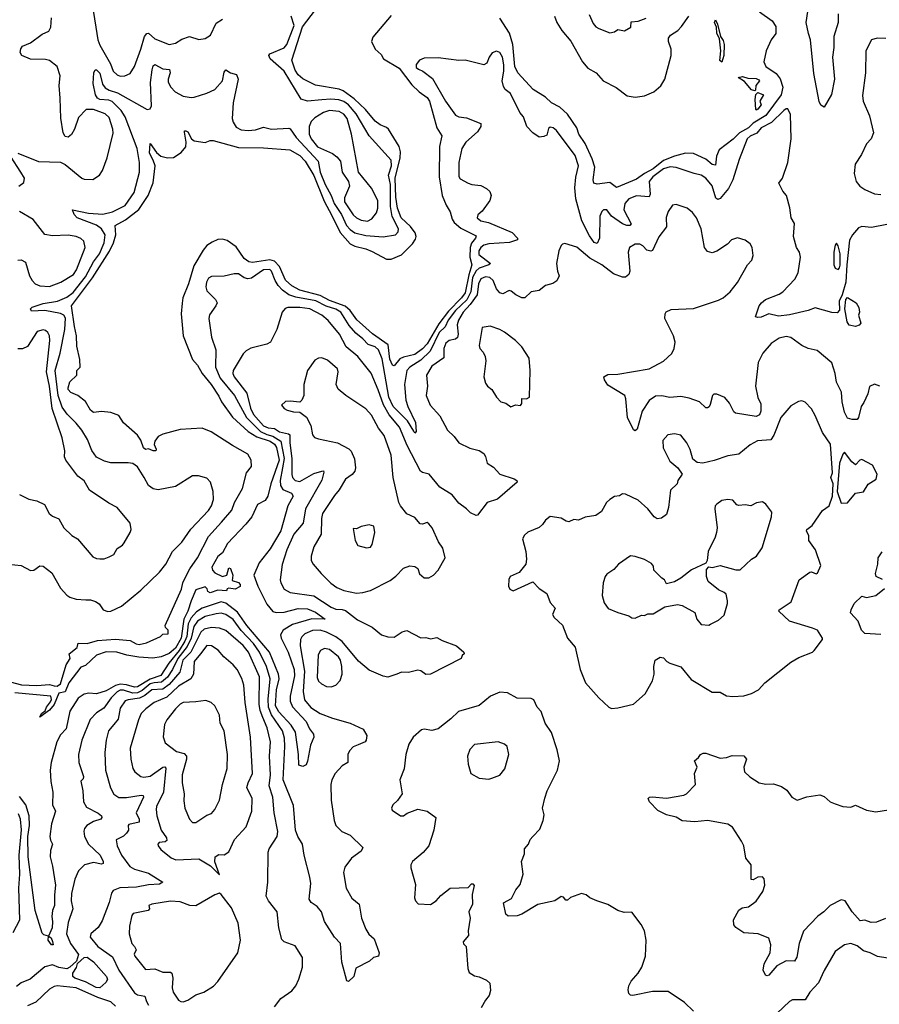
# Model space of a CAD drawing. Extents: x 2056909 to 2160450, y 827444 to 1016825.
# Tile 408 of 501: x 2093876 to 2099336, y 983118 to 989373. Entities that reach past the tile are written whole.
import ezdxf

# ---------------------------------------------------------------- set-up
doc = ezdxf.new("R2010")
doc.units = 0

msp = doc.modelspace()

# ---------------------------------------------------------------- linework, layer by layer
at = {"layer": '0CON10XD'}
for points in [[(2094095, 985141.8), (2094115, 985139), (2094135.2, 985154.8), (2094171.1, 985275), (2094196.9, 985315), (2094190, 985345), (2094241.2, 985385), (2094247.5, 985412.5), (2094305, 985410), (2094370.6, 985429.4), (2094485, 985438), (2094578.3, 985428.3), (2094615, 985407.3), (2094635, 985404.8), (2094682.5, 985415), (2094770, 985455), (2094785, 985470), (2094818.3, 985471.7), (2094820, 985495), (2094801.7, 985511.7), (2094800, 985525), (2094903.5, 985755), (2094913.4, 985795), (2094935.8, 985845), (2094956.7, 985885), (2095005.9, 985954.1), (2095075, 986089.6), (2095158.8, 986181.2), (2095223.1, 986256.9), (2095240.4, 986305), (2095290.9, 986395), (2095315.8, 986494.2), (2095349.2, 986535), (2095346, 986575), (2095325, 986613.3), (2095227.9, 986667.9), (2095093.3, 986755), (2095035, 986778), (2094895, 986768.8), (2094785, 986740), (2094756.7, 986725), (2094733.8, 986695), (2094731.2, 986675), (2094742.5, 986645), (2094740, 986635), (2094725, 986633.3), (2094695, 986646.2), (2094675, 986643.3), (2094663, 986653), (2094645, 986702.5), (2094625, 986733.3), (2094535, 986812.5), (2094505, 986857.5), (2094455, 986877.5), (2094395, 986883.3), (2094345, 986877.5), (2094325, 986892.5), (2094295, 986947.5), (2094245, 986985.8), (2094200, 987005), (2094185, 987023.8), (2094183.6, 987035), (2094195, 987072.5), (2094240, 987115), (2094240, 987145), (2094260, 987165), (2094257.5, 987215), (2094238.3, 987298.3), (2094237.3, 987365), (2094223.4, 987423.4), (2094205.3, 987555), (2094337.8, 987732.2), (2094447.4, 987902.6), (2094472.7, 987955), (2094487.1, 988005), (2094482.9, 988065), (2094547.9, 988102.1), (2094632.8, 988167.2), (2094693.2, 988255), (2094723.5, 988336.5), (2094736.2, 988445), (2094725, 988479.5), (2094701, 988525), (2094703.9, 988586.1), (2094745, 988528.5), (2094772.9, 988505), (2094815, 988494.6), (2094852.9, 988497.1), (2094901.5, 988528.5), (2094931.5, 988565), (2094933.8, 988593.8), (2094922, 988658), (2094924, 988666), (2094932.3, 988667.7), (2094945, 988661.2), (2094966.7, 988616.7), (2094985, 988602.5), (2095055, 988592.2), (2095085.7, 988604.3), (2095105, 988604.3), (2095265, 988560.3), (2095425, 988558.7), (2095591.2, 988545), (2095655, 988509.3), (2095689.2, 988475), (2095745, 988382.1), (2095809.9, 988219.9), (2095859.2, 988129.2), (2095911.1, 988021.1), (2095975, 987948.9), (2096004.3, 987934.3), (2096075, 987916.4), (2096115, 987899.6), (2096205, 987851.8), (2096235, 987851.1), (2096301.5, 987878.5), (2096371.7, 987948.3), (2096390.8, 987979.2), (2096394.4, 987995.6), (2096388.6, 988018.6), (2096358.3, 988058.3), (2096298.7, 988115), (2096275, 988175.8), (2096265, 988246.2), (2096260.1, 988365), (2096292.5, 988495), (2096294.3, 988534.3), (2096286.9, 988566.9), (2096217.7, 988677.7), (2096205, 988688.8), (2096165, 988704.3), (2096135, 988728.1), (2096071.6, 988801.6), (2096000.7, 988870.7), (2095931.2, 988921.2), (2095905, 988930.8), (2095755, 988957.3), (2095675, 988996.8), (2095645, 989021.8), (2095625, 989051.1), (2095605.4, 989115), (2095673.2, 989326.8), (2095755.6, 989435)], [(2094338.7, 989458.7), (2094371.8, 989245), (2094385, 989211.4), (2094453.1, 989093.1), (2094470, 989045), (2094495, 989021.4), (2094515, 989014.4), (2094545, 989016.7), (2094578.6, 989031.4), (2094604.5, 989075), (2094645, 989186), (2094668.1, 989265), (2094684.5, 989285), (2094695, 989287.9), (2094735, 989251.8), (2094825, 989215.4), (2094865, 989223.2), (2094905, 989249.6), (2094955, 989265.4), (2095015, 989246.9), (2095055, 989252.5), (2095088, 989275), (2095125, 989350.8), (2095163.9, 989376.1)], [(2098575, 989423.1), (2098656, 989366), (2098679.1, 989329.1), (2098680, 989285), (2098650, 989245), (2098617.3, 989175), (2098603.7, 989105), (2098616.1, 989075), (2098680.4, 989030.4), (2098707, 988997), (2098724.2, 988945), (2098713.5, 988895), (2098614.9, 988765), (2098535, 988715.6), (2098505.2, 988685), (2098449, 988655), (2098407.2, 988612.8), (2098320, 988545), (2098302.5, 988505), (2098295, 988449.2), (2098275, 988453.5), (2098235, 988485.8), (2098155, 988522.5), (2098105, 988524.8), (2098035, 988506.4), (2097965, 988478.4), (2097900, 988425), (2097844.3, 988395.7), (2097795, 988359.4), (2097667, 988307), (2097625, 988337.5), (2097545, 988328.9), (2097523.8, 988335), (2097519.4, 988355), (2097528.9, 988435), (2097511.8, 988488.2), (2097467.1, 988587.1), (2097428.4, 988645), (2097415.3, 988685), (2097355, 988773.3), (2097306.1, 988816.1), (2097255, 988845.3), (2097215, 988880.6), (2097138.2, 988928.2), (2097041.1, 989035), (2097021.5, 989075), (2097008, 989215), (2096987, 989287), (2096925, 989381.4)], [(2097494.3, 989405), (2097517.9, 989347.9), (2097535, 989328), (2097555, 989317.5), (2097625, 989290), (2097655, 989296), (2097675, 989311.2), (2097717.3, 989302.7), (2097757.5, 989325), (2097760, 989360), (2097805, 989362.5), (2097855, 989382.9)], [(2099075, 989410), (2099074.2, 989355), (2099046.7, 989265), (2099047.1, 989195), (2099040, 989135), (2099050.6, 988995), (2099032, 988898), (2098985, 988817.5), (2098965, 988830), (2098955, 988852.5), (2098921.1, 989031.1), (2098900, 989245), (2098885.5, 989285), (2098871.9, 989355), (2098881.6, 989425)], [(2096235, 989398.5), (2096118.9, 989261.1), (2096111.5, 989235), (2096134.9, 989184.9), (2096171.1, 989151.1), (2096187.1, 989125), (2096285.8, 989065.8), (2096368, 988958), (2096414.1, 988914.1), (2096465, 988877.5), (2096479.8, 988855), (2096526.5, 988686.5), (2096556.5, 988635), (2096543.1, 988566.9), (2096540.8, 988375), (2096560.6, 988255), (2096584.3, 988195), (2096611.3, 988151.3), (2096623.6, 988105), (2096636, 988085), (2096678.7, 988048.7), (2096775, 988000), (2096770.8, 987985), (2096745.9, 987954.1), (2096737.4, 987925), (2096734.6, 987865), (2096748.4, 987815), (2096728.1, 987751.9), (2096705, 987638.1), (2096682.6, 987605), (2096599, 987521), (2096538.4, 987441.6), (2096465, 987314.6), (2096435, 987282.8), (2096385, 987246.6), (2096315, 987229.8), (2096291.6, 987218.4), (2096255, 987174.3), (2096245, 987178.9), (2096227, 987217), (2096217.4, 987307.4), (2096117.9, 987377.9), (2096054.2, 987434.2), (2096017.1, 987467.1), (2095975.5, 987525.5), (2095943.4, 987553.4), (2095845, 987588.1), (2095785, 987621.6), (2095655.8, 987655), (2095605, 987681.6), (2095565, 987718.2), (2095526.5, 987805), (2095495, 987838.8), (2095465, 987847), (2095355, 987829.5), (2095331.4, 987835), (2095302, 987855), (2095250.3, 987930.3), (2095195, 987969.3), (2095165, 987979.4), (2095134.4, 987975.6), (2095099.6, 987960.4), (2095065, 987938.8), (2095040.5, 987909.5), (2094981.5, 987808.5), (2094948.2, 987695), (2094913.3, 987605), (2094907.9, 987572.1), (2094901.5, 987505), (2094914, 987365), (2094974.2, 987214.2), (2095005, 987178), (2095034.6, 987124.6), (2095092.9, 987055), (2095141.1, 986981.1), (2095157.1, 986945), (2095228.6, 986848.6), (2095326.5, 986756.5), (2095382.2, 986722.2), (2095466.1, 986695), (2095495.5, 986675.5), (2095508.3, 986655), (2095523.7, 986575), (2095470.5, 986425), (2095452.9, 986345), (2095435, 986319.4), (2095387.7, 986292.3), (2095350, 986215), (2095311.7, 986168.3), (2095195.8, 986045), (2095165, 985986.7), (2095135, 985963.3), (2095095.7, 985895), (2095100, 985875), (2095115, 985859.5), (2095165, 985836.7), (2095191.2, 985845), (2095205, 985890), (2095215, 985887.5), (2095229.2, 985845), (2095225, 985810), (2095265, 985797.5), (2095276.7, 985785), (2095277, 985773), (2095245, 985756.2), (2095205, 985762.5), (2095193.6, 985756.4), (2095190, 985745), (2095135, 985748.9), (2095085, 985732), (2095070.8, 985740.8), (2095067, 985757), (2095055, 985770), (2094995, 985750), (2094965, 985681.2), (2094944.7, 985615), (2094919.6, 985565), (2094902.7, 985445), (2094865, 985380.6), (2094825, 985347.6), (2094775, 985324.7), (2094722.6, 985317.4), (2094632.3, 985322.3), (2094556, 985336), (2094494.2, 985355.8), (2094425, 985357.5), (2094364.3, 985335), (2094295, 985270.8), (2094265, 985260), (2094189.1, 985160.9), (2094165, 985102.4), (2094124.5, 985095.5), (2094095, 985023.5), (2094065, 984987.1), (2094005, 984942.5), (2094014.5, 984965), (2094037, 984983), (2094045.5, 985005), (2094071.5, 985038.5), (2094079.1, 985055), (2094073.8, 985075), (2093845, 985096.2)], [(2093865, 988525.6), (2093995, 988472.9), (2094135, 988468), (2094165, 988452), (2094270, 988365), (2094285, 988360), (2094341.7, 988358.3), (2094383.9, 988386.1), (2094402, 988415), (2094432.5, 988495), (2094469.1, 988650.9), (2094468.1, 988678.1), (2094445, 988752), (2094420, 988775), (2094345, 988802.9), (2094297.4, 988802.6), (2094248.8, 988751.2), (2094225, 988677.5), (2094205, 988642.5), (2094185, 988627.5), (2094165, 988630), (2094152, 988655), (2094137.6, 988747.6), (2094132.9, 988875), (2094127.9, 988955), (2094133.3, 989015), (2094113.3, 989075), (2094065, 989112.7), (2094039.3, 989119.3), (2093945, 989122.7), (2093890, 989145), (2093879.2, 989165), (2093882.4, 989187.6), (2093894.5, 989205.5), (2093945, 989226.4), (2094019.6, 989280.4), (2094060.6, 989299.4), (2094072.9, 989325), (2094077.8, 989385)], [(2094666, 986465), (2094625, 986533.2), (2094595, 986553.4), (2094565, 986558.6), (2094455, 986557.6), (2094415, 986567.9), (2094365, 986593.8), (2094335, 986635.7), (2094306.6, 986705), (2094270, 986765), (2094235, 986810.3), (2094177.3, 986867.3), (2094145, 986912), (2094121, 986985), (2094102.3, 987145), (2094133.6, 987255), (2094163.1, 987405), (2094166.1, 987476.1), (2094156.3, 987496.3), (2094135, 987507.2), (2094035, 987526), (2093952.1, 987522.1), (2093945.4, 987535), (2093954.4, 987545.6), (2094025, 987569), (2094117.3, 987585), (2094175, 987610.2), (2094215, 987638.7), (2094295, 987740.2), (2094345.1, 987834.9), (2094382.1, 987885), (2094412.9, 987955), (2094419.2, 988005), (2094396.2, 988045), (2094365, 988067), (2094240.8, 988115), (2094221.1, 988135), (2094212.5, 988165), (2094314.2, 988144.2), (2094405, 988137.1), (2094465, 988152.5), (2094547.1, 988192.9), (2094602.5, 988275), (2094636.5, 988405), (2094636.8, 988465), (2094621.4, 988555), (2094545.1, 988755.1), (2094521.7, 988795), (2094463.1, 988853.1), (2094441.4, 988861.4), (2094385, 988866.2), (2094370.6, 988875), (2094356.7, 988895), (2094343.7, 988966.3), (2094347.3, 989035), (2094355, 989053.5), (2094365, 989054.6), (2094385, 989033.6), (2094402.9, 988962.9), (2094419.4, 988939.4), (2094444.6, 988924.6), (2094497.7, 988907.7), (2094685, 988802.5), (2094704.2, 988805.8), (2094714.4, 988825.6), (2094706.7, 988973.3), (2094717.3, 989055), (2094725, 989079.2), (2094735, 989088.6), (2094785, 989061.2), (2094826.9, 989056.9), (2094832.1, 989035), (2094819.6, 988995), (2094820, 988975), (2094836.7, 988945), (2094864.1, 988914.1), (2094915, 988886.7), (2094965, 988878), (2094985, 988881.4), (2095065, 988905.6), (2095115, 988928.9), (2095164.5, 988985), (2095175, 989040), (2095185, 989054.2), (2095215, 989035.6), (2095253.6, 989023.6), (2095263.8, 988995), (2095231.3, 988845), (2095226.5, 988745), (2095231.4, 988721.4), (2095250.9, 988690.9), (2095282, 988672), (2095328.1, 988668.1), (2095375, 988672), (2095425, 988690.4), (2095475, 988676.4), (2095585, 988684.5), (2095595, 988678.5), (2095631.4, 988625), (2095772.7, 988475), (2095785.4, 988405), (2095817.5, 988325), (2095855.4, 988255.4), (2095873.7, 988205), (2095920.4, 988135), (2095952.4, 988065), (2095975, 988039.8), (2096005, 988019.6), (2096075, 988000.8), (2096185, 987992.5), (2096264, 988006), (2096280, 988025), (2096282.7, 988045), (2096242.6, 988122.6), (2096231.7, 988185), (2096231.6, 988325), (2096218.5, 988385), (2096237.9, 988445), (2096235, 988480.5), (2096095.2, 988635), (2096013.4, 988775), (2095965, 988832.2), (2095935, 988853.3), (2095903.4, 988863.4), (2095852.2, 988867.8), (2095796, 988864), (2095705, 988854.2), (2095665, 988868.8), (2095555, 989046), (2095467.1, 989125), (2095458.8, 989145), (2095465.7, 989155), (2095555, 989193.2), (2095573.7, 989215), (2095619.2, 989335), (2095601.2, 989395)], [(2097273.9, 989395), (2097288.9, 989355), (2097319.6, 989305), (2097376.6, 989236.6), (2097451.1, 989105), (2097485.6, 989065.6), (2097538.1, 989035), (2097583.3, 988985), (2097665, 988941.1), (2097735, 988889.2), (2097785, 988881.1), (2097845, 988888.4), (2097904.4, 988915), (2097947.8, 988952.2), (2097974.6, 988995), (2098014.7, 989145), (2098014.6, 989185), (2097997.8, 989235), (2097997.8, 989255), (2098010.8, 989275), (2098055.5, 989305), (2098080.4, 989329.6), (2098126, 989395)], [(2098335, 989103.3), (2098324, 989114), (2098329.5, 989175), (2098320.6, 989250.6), (2098305, 989286.2), (2098301.4, 989325), (2098290, 989355), (2098295, 989372.5), (2098309.4, 989345), (2098328.1, 989265), (2098345, 989240), (2098350.9, 989215), (2098349.5, 989145), (2098335, 989103.3)], [(2099377.4, 989252.6), (2099323.7, 989256.3), (2099286.7, 989245), (2099251.2, 989175), (2099248.9, 989035), (2099228.9, 988891.1), (2099233.5, 988855), (2099273, 988763), (2099299.2, 988655), (2099284.4, 988615), (2099254.4, 988585), (2099223.4, 988516.6), (2099182.5, 988455), (2099175.6, 988395), (2099188.6, 988345), (2099212, 988315), (2099244.5, 988294.5), (2099305, 988266.2), (2099345, 988261.2)], [(2099385, 988071.8), (2099287, 988053), (2099225, 988059.4), (2099205, 988050), (2099165, 988005.8), (2099147.6, 987972.4), (2099130.9, 987815), (2099123.3, 987705), (2099101.4, 987625), (2099081.1, 987585), (2099083.2, 987526.8), (2099068.9, 987511.1), (2099035, 987511.8), (2098928.3, 987541.7), (2098884.5, 987525.5), (2098765, 987496.9), (2098695, 987490), (2098635, 987503.5), (2098585, 987483.8), (2098565, 987480), (2098550, 987485), (2098574.2, 987555), (2098588, 987575), (2098614.2, 987595), (2098700.4, 987629.6), (2098724.2, 987645), (2098800, 987725), (2098820.9, 987765), (2098836.1, 987865), (2098828.8, 987895), (2098810.8, 987925), (2098790.9, 987995), (2098797.9, 988077.9), (2098776.9, 988115), (2098767.9, 988177.9), (2098747.3, 988255), (2098723.6, 988283.6), (2098697.9, 988335), (2098720.9, 988365), (2098754.7, 988465), (2098775.4, 988615), (2098771.4, 988771.4), (2098755, 988806.7), (2098745, 988806.7), (2098728.8, 988795), (2098650.8, 988719.2), (2098585, 988685.8), (2098557.9, 988652.1), (2098515, 988632.9), (2098496.7, 988615), (2098445.4, 988484.6), (2098406.2, 988355), (2098378.9, 988301.1), (2098325, 988236.5), (2098311.3, 988231.3), (2098298.8, 988238.8), (2098275, 988316.7), (2098235.4, 988365), (2098204.7, 988384.7), (2098160, 988395), (2098045, 988434.7), (2098007.2, 988437.2), (2097965, 988425.5), (2097897, 988375), (2097875.2, 988345), (2097880.2, 988265), (2097875, 988247.8), (2097795, 988253.4), (2097745, 988233.9), (2097720.8, 988205), (2097714.3, 988165), (2097759.5, 988075), (2097751.2, 988065), (2097732, 988065), (2097705, 988076.4), (2097634.4, 988124.4), (2097605, 988165.7), (2097583.8, 988165), (2097572.9, 988155), (2097561.5, 988125), (2097560, 987985), (2097545, 987950), (2097525, 987957.1), (2097495, 987998.9), (2097445.7, 988095), (2097408.5, 988235), (2097403, 988305), (2097408.5, 988371.5), (2097425.3, 988445), (2097405, 988509.2), (2097285, 988668.6), (2097265, 988685.7), (2097245, 988690.8), (2097235, 988682.5), (2097225, 988640), (2097205, 988630), (2097175, 988627.5), (2097135, 988653.8), (2097097.1, 988695), (2097076, 988755), (2097053.6, 988783.6), (2096994.4, 988904.4), (2096960.3, 988930.3), (2096948.9, 988948.9), (2096940.6, 988985), (2096952.1, 989045), (2096951.5, 989085), (2096942.2, 989135), (2096925, 989164), (2096905, 989172), (2096877.7, 989162.3), (2096858, 989135), (2096843.8, 989096.2), (2096825, 989086.7), (2096705.6, 989115.6), (2096665, 989114.4), (2096535, 989129.4), (2096445, 989128.6), (2096416.2, 989115), (2096395, 989088.8), (2096395, 989070), (2096408.3, 989058.3), (2096436.4, 989046.4), (2096498.6, 988998.6), (2096581.4, 988855), (2096645, 988767.1), (2096665, 988755.6), (2096715, 988749.4), (2096805, 988712.5), (2096806, 988695), (2096785, 988660.8), (2096710.9, 988595), (2096685.5, 988555), (2096666.5, 988465), (2096665, 988376.7), (2096675, 988361.9), (2096725, 988333.5), (2096747.5, 988325), (2096805, 988318.6), (2096840.9, 988300.9), (2096862.3, 988282.3), (2096870, 988255), (2096862, 988225), (2096814.1, 988155.9), (2096787, 988133), (2096782, 988115), (2096805, 988095.6), (2096853.6, 988083.6), (2097005, 988020.5), (2097037.5, 987985), (2097038, 987975), (2096987.7, 987957.7), (2096855, 987949.1), (2096825, 987939.8), (2096804.3, 987925), (2096792, 987905), (2096792, 987882), (2096865.9, 987824.1), (2096855.7, 987815), (2096795, 987793.8), (2096775, 987777.1), (2096753.2, 987735), (2096741.8, 987645), (2096715.8, 987594.2), (2096645, 987524.6), (2096598.5, 987465), (2096577.8, 987422.2), (2096540.9, 987385), (2096483.4, 987266.6), (2096425, 987209.5), (2096353.9, 987165), (2096334.3, 987145), (2096320.4, 987055), (2096329, 986955), (2096341, 986915), (2096390.3, 986815), (2096394.2, 986755.8), (2096385, 986746.2), (2096378.9, 986758.9), (2096340.2, 986825), (2096248.2, 986915), (2096220, 986975), (2096177.9, 987217.9), (2096154.8, 987275), (2096135, 987294), (2096088.6, 987308.6), (2096055, 987345.3), (2096010.8, 987380.8), (2095969.9, 987429.9), (2095916.4, 987515), (2095885, 987533.1), (2095822.5, 987552.5), (2095757.5, 987587.5), (2095629.7, 987609.7), (2095585.8, 987625.8), (2095546.3, 987655), (2095518.2, 987685), (2095499.5, 987715), (2095475.8, 987775.8), (2095465, 987785.3), (2095425, 987783.8), (2095349.1, 987730.9), (2095325, 987726.2), (2095302.7, 987732.7), (2095265, 987757.5), (2095238.3, 987758.3), (2095175, 987744), (2095095, 987741.2), (2095075, 987730), (2095062.9, 987705), (2095058.6, 987675), (2095065, 987650), (2095120, 987595), (2095130, 987575), (2095122.5, 987555), (2095082, 987498), (2095078.1, 987475), (2095095.5, 987355), (2095121.8, 987275), (2095120.7, 987165), (2095150.5, 987095), (2095240, 986985), (2095315.8, 986845), (2095405, 986756.9), (2095445, 986736.7), (2095485, 986727.1), (2095533.8, 986695), (2095556.2, 986585), (2095544.8, 986525.2)], [(2098545, 988920), (2098525, 988928), (2098480.3, 988980.3), (2098440, 989005), (2098467.7, 989012.3), (2098500.4, 989000.4), (2098555, 988998.5), (2098571.1, 988991.1), (2098576, 988985), (2098551.5, 988955), (2098550, 988925), (2098545, 988920)], [(2098555, 988797.5), (2098552.5, 988802.5), (2098548.1, 988865), (2098552.5, 988897.5), (2098565, 988911.2), (2098601.2, 988895), (2098578, 988855), (2098585, 988832.5), (2098565, 988804.2), (2098555, 988797.5)], [(2096085, 988092.7), (2096112.7, 988107.3), (2096142.2, 988145), (2096150, 988175), (2096150, 988225), (2096111.7, 988301.7), (2096028.8, 988405), (2095984.6, 988645.4), (2095956.4, 988745), (2095935, 988773.4), (2095905, 988789.5), (2095844.4, 988795.6), (2095805, 988784), (2095749.8, 988750.2), (2095726.9, 988725), (2095715.3, 988695), (2095713.8, 988645), (2095726.5, 988615), (2095767.7, 988565), (2095862.3, 988522.3), (2095891.2, 988501.2), (2095914, 988475), (2095923.8, 988405), (2095964, 988344), (2095970, 988315), (2095939.6, 988240.4), (2095939.5, 988215), (2095995, 988133.9), (2096015, 988114.7), (2096045, 988098.2), (2096085, 988092.7)], [(2093870, 988315), (2093901.5, 988338.5), (2093906.4, 988365), (2093883.6, 988403.6), (2093816.9, 988505)], [(2093865, 987846), (2093885, 987848), (2093912.5, 987832.5), (2093938.1, 987745), (2093954.4, 987715), (2093974.2, 987695), (2094005, 987682.2), (2094065, 987676.9), (2094138, 987705), (2094217.3, 987755), (2094237.1, 987782.9), (2094292.9, 987925), (2094284.2, 987965), (2094265, 987982.9), (2094235.4, 987995.4), (2094185, 988004.2), (2094085, 987998.9), (2094035, 988008.9), (2093962.4, 988102.4), (2093875, 988154)], [(2099340, 987045), (2099305, 987057.5), (2099275, 987042), (2099262.9, 986995), (2099238.5, 986941.5), (2099221.4, 986915), (2099204.4, 986845.6), (2099195, 986833.8), (2099163, 986833), (2099135, 986840.8), (2099115, 986878.8), (2099099.6, 986945), (2099096.4, 987006.4), (2099065, 987071.2), (2099056.5, 987125), (2099035, 987192.5), (2098941.3, 987271.3), (2098884.6, 987284.6), (2098845, 987302.9), (2098775, 987353.3), (2098745, 987359.5), (2098699.8, 987350.2), (2098648.6, 987315), (2098596.9, 987255), (2098567.5, 987195), (2098550, 987045), (2098565, 986972.5), (2098582.7, 986932.7), (2098584, 986885), (2098575, 986861.9), (2098555, 986852.9), (2098423.8, 986873.8), (2098412.6, 986882.6), (2098383.9, 986936.1), (2098355, 986972.9), (2098305, 986994), (2098285, 986993.8), (2098276.2, 986985), (2098261.4, 986928.6), (2098255, 986912.5), (2098245, 986906.2), (2098235, 986908), (2098195, 986945.7), (2098127.6, 986967.6), (2098075, 986978.9), (2098005, 986972.2), (2097955, 986983.8), (2097915, 986981.5), (2097875, 986953.9), (2097829.1, 986885), (2097799.1, 986770.9), (2097785, 986761.2), (2097775, 986766.7), (2097736.9, 986845), (2097725.8, 986965), (2097719.2, 986985), (2097611.3, 987051.3), (2097590, 987085), (2097587.5, 987105), (2097611.4, 987118.6), (2097675, 987121.4), (2097875, 987153.8), (2097965, 987204.3), (2098017.8, 987252.2), (2098032.9, 987285), (2098039.2, 987325), (2098030, 987365), (2097974.3, 987475), (2097975.7, 987504.3), (2097982.5, 987517.5), (2098015, 987531.9), (2098155, 987537.8), (2098315, 987591.1), (2098345, 987606.9), (2098388.6, 987645), (2098435, 987704), (2098498.6, 987815), (2098525.7, 987845), (2098535.6, 987875), (2098529.4, 987925), (2098515, 987949.2), (2098485, 987971.9), (2098435, 987987.1), (2098396.7, 987975), (2098372.8, 987947.2), (2098305, 987902.5), (2098275, 987892), (2098245, 987899.2), (2098225.6, 987925), (2098205.5, 988045), (2098175.6, 988115), (2098148.9, 988148.9), (2098115, 988176), (2098045, 988198), (2098023.3, 988195), (2097995, 988153.3), (2097983, 988117), (2097985, 988056.7), (2097935, 987994.2), (2097895, 987907.1), (2097885, 987902.5), (2097859.1, 987909.1), (2097835, 987937.1), (2097815, 987947.8), (2097785, 987946.9), (2097750, 987925), (2097741.4, 987895), (2097750.8, 987775), (2097744.5, 987755), (2097725, 987737.5), (2097705, 987736.4), (2097648.9, 987758.9), (2097574.5, 987815), (2097497.6, 987857.6), (2097415, 987926.7), (2097339.3, 987950.7), (2097325, 987947.5), (2097315, 987937.5), (2097300, 987905), (2097286.7, 987825), (2097292, 987775), (2097302, 987745), (2097287, 987713), (2097262.1, 987697.9), (2097215.6, 987684.4), (2097175, 987651.4), (2097125, 987643.8), (2097085, 987606), (2097065, 987606.2), (2097026.7, 987625), (2096998.3, 987648.3), (2096985, 987652), (2096945, 987630.6), (2096925, 987638.5), (2096904, 987664), (2096883.4, 987715), (2096863.1, 987735), (2096835, 987739.5), (2096805, 987726.4), (2096790.6, 987695), (2096780.9, 987625), (2096736.8, 987563.2), (2096692.3, 987515), (2096664, 987465), (2096655.7, 987435), (2096661.1, 987375), (2096657.1, 987352.9), (2096645, 987343.2), (2096605, 987335.8), (2096581.9, 987318.1), (2096569.5, 987285), (2096569.4, 987225), (2096495, 987170.9), (2096460.9, 987115), (2096465.5, 987045), (2096457.5, 986985), (2096484, 986925), (2096545.5, 986855.5), (2096594.3, 986765), (2096635.6, 986725.6), (2096665, 986683.8), (2096735, 986651.2), (2096795, 986636.7), (2096825, 986616.7), (2096835, 986597.5), (2096846, 986555), (2096885, 986530), (2096925, 986486.7), (2097016.8, 986456.8), (2097033.3, 986445), (2097036.2, 986435), (2096912.1, 986327.9), (2096844.5, 986305.5), (2096785, 986226.2), (2096775, 986223.8), (2096740.3, 986240.3), (2096715, 986266), (2096665, 986301.4), (2096624.1, 986354.1), (2096545, 986403.3), (2096476.9, 986485), (2096435, 986495.5), (2096422.5, 986505), (2096337.2, 986667.2), (2096288.5, 986785), (2096223.6, 986863.6), (2096187, 986927), (2096152.1, 987022.1), (2096108, 987128), (2096025, 987233.6), (2095948.9, 987295), (2095908.2, 987375), (2095835, 987462.7), (2095794.3, 987495), (2095720, 987535), (2095655, 987544.6), (2095580, 987545), (2095562.7, 987537.3), (2095543.8, 987515), (2095508.8, 987405), (2095468.8, 987325), (2095445, 987310.8), (2095345, 987287.1), (2095315, 987268.6), (2095295, 987250.8), (2095231.1, 987145), (2095229.6, 987125), (2095237.7, 987105), (2095319.3, 986999.3), (2095341.8, 986905), (2095360.3, 986865)], [(2099075, 987786.7), (2099083.9, 987796.1), (2099087, 987813), (2099088.5, 987885), (2099075, 987936.7), (2099065, 987952.5), (2099055, 987940), (2099048, 987895), (2099048, 987815), (2099055, 987793.8), (2099075, 987786.7)], [(2099185, 987423.8), (2099145, 987432.9), (2099132.6, 987452.6), (2099118.2, 987535), (2099124.3, 987595.7), (2099135, 987607.5), (2099190, 987575), (2099206.7, 987545), (2099210, 987515), (2099203.8, 987495), (2099218.8, 987445), (2099208.3, 987431.7), (2099185, 987423.8)], [(2093875, 986356), (2093935, 986326), (2093985, 986316.2), (2094033.9, 986293.9), (2094064, 986235), (2094085, 986218), (2094125, 986202.5), (2094156.2, 986145), (2094206.6, 986096.6), (2094244.3, 986074.3), (2094340.9, 985960.9), (2094365, 985949.2), (2094385, 985947.1), (2094411.7, 985948.3), (2094445, 985960.8), (2094474.2, 985975.8), (2094495, 986013.8), (2094528.8, 986035), (2094540.5, 986049.5), (2094578.8, 986115), (2094583.8, 986135), (2094578.8, 986175), (2094495, 986274.2), (2094442.2, 986302.2), (2094320, 986385), (2094285, 986443.8), (2094245, 986472), (2094169.4, 986575), (2094161.1, 986595), (2094163.6, 986633.6), (2094145.8, 986715.8), (2094082, 986902), (2094065, 987044), (2094045.5, 987135), (2094067.5, 987335), (2094064.6, 987364.6), (2094055.4, 987385.4), (2094039.3, 987399.3), (2094025, 987402.9), (2093987.6, 987392.4), (2093925, 987296.9), (2093895, 987281.4), (2093865, 987282)], [(2096995, 986913.3), (2097025, 986926), (2097057.7, 986922.3), (2097066, 986934), (2097065, 986966.7), (2097095, 986964), (2097113.8, 986975), (2097118.2, 987145), (2097112.9, 987222.9), (2097065, 987293.8), (2097025.4, 987335.4), (2096955, 987388), (2096925, 987405.6), (2096865, 987425.7), (2096813, 987417), (2096793.9, 987303.9), (2096798.9, 987285), (2096820.6, 987260.6), (2096833, 987233), (2096837.5, 987205), (2096824, 987105), (2096834.2, 987064.2), (2096846.7, 987045), (2096874.3, 987024.3), (2096904, 986975), (2096933.3, 986945), (2096965, 986936.7), (2096995, 986913.3)], [(2096015, 985729.1), (2096055, 985734.5), (2096105, 985747.8), (2096229.4, 985810.6), (2096265, 985837.1), (2096315, 985888), (2096355, 985903.8), (2096385, 985900), (2096405, 985886.7), (2096415, 985852.5), (2096445, 985826.7), (2096475, 985826.2), (2096505, 985844), (2096535, 985876), (2096577.8, 985955), (2096562.9, 986015), (2096535.8, 986055), (2096496, 986145), (2096475, 986170), (2096465, 986178), (2096435, 986168), (2096420.6, 986170.6), (2096385, 986210), (2096335, 986234), (2096295.6, 986285), (2096285.4, 986305.4), (2096247.9, 986465), (2096235, 986606.2), (2096190.8, 986730.8), (2096155, 986777.1), (2096109.9, 986859.9), (2096075, 986901.4), (2095946.7, 986985), (2095900, 987025), (2095885.8, 987055), (2095898.9, 987135), (2095895.6, 987155), (2095830.7, 987210.7), (2095795, 987224.2), (2095775, 987222), (2095750.9, 987209.1), (2095704, 987145), (2095681.2, 987055), (2095680, 986985), (2095667.5, 986955), (2095655, 986942.5), (2095595, 986950), (2095563.6, 986946.4), (2095540, 986925), (2095555, 986902.5), (2095575, 986892.5), (2095615, 986881.2), (2095655, 986880), (2095698.3, 986848.3), (2095726, 986795), (2095736.2, 986735), (2095749.5, 986719.5), (2095775, 986709.2), (2095895, 986684.3), (2095967.1, 986647.1), (2095981.7, 986631.7), (2096002.1, 986582.1), (2096008.1, 986525), (2096004.5, 986505.5), (2095987.1, 986482.9), (2095945.3, 986454.7), (2095905, 986385.7), (2095875, 986351.1), (2095800, 986235), (2095792.8, 986205), (2095790, 986105), (2095745.4, 986024.6), (2095727.1, 985965), (2095727, 985937), (2095739.2, 985915), (2095791.9, 985855), (2095852.9, 985792.9), (2095890.8, 985765), (2095935, 985746.2), (2096015, 985729.1)], [(2097635, 984998), (2097675, 985002.5), (2097775.6, 985024.4), (2097849.3, 985090.7), (2097895, 985172.5), (2097905.7, 985215), (2097904.2, 985265), (2097912.5, 985305), (2097945, 985324), (2097965, 985318.8), (2097985.7, 985295.7), (2098005, 985285.8), (2098075, 985262.5), (2098142.1, 985182.1), (2098275, 985102), (2098325, 985102), (2098365, 985078), (2098405, 985072.5), (2098475, 985078.6), (2098525, 985092.9), (2098568, 985115), (2098609.7, 985160.3), (2098775, 985291.9), (2098825, 985321.4), (2098912.5, 985355), (2098923.3, 985365), (2098976, 985435), (2098976.2, 985445), (2098943.3, 985495), (2098912.7, 985507.3), (2098765, 985551.5), (2098697.5, 985615), (2098700, 985625), (2098776.9, 985675), (2098827.5, 985815), (2098895, 985864.2), (2098905.8, 985865.8), (2098935, 985852), (2098944.1, 985855.9), (2098963.8, 985905), (2098932, 986005), (2098888, 986065), (2098888, 986095), (2098874, 986125), (2098876.7, 986135), (2098910.3, 986159.7), (2098976.2, 986255), (2099018, 986285), (2099039.4, 986345), (2099042.3, 986425), (2099029.1, 986465), (2099039.7, 986495), (2099026, 986676), (2098975, 986751.2), (2098928, 986858), (2098905, 986901.2), (2098865, 986943.8), (2098845, 986952), (2098823.1, 986946.9), (2098775, 986920), (2098710, 986845), (2098666.7, 986733.3), (2098646.2, 986703.8), (2098562, 986698), (2098515, 986672.9), (2098445, 986612.2), (2098375, 986602.5), (2098287.7, 986572.3), (2098215, 986555.6), (2098180.3, 986560.3), (2098151.9, 986581.9), (2098135, 986642.5), (2098114.2, 986685), (2098075, 986732.5), (2098035, 986742.9), (2097993.8, 986735), (2097960.7, 986699.3), (2097963.6, 986653.6), (2098005, 986568.8), (2098055.7, 986525.7), (2098084.3, 986485), (2098056.9, 986445), (2098051.9, 986425), (2098010, 986385), (2097996.5, 986275), (2097985, 986230), (2097952.9, 986207.1), (2097925, 986201.4), (2097905.7, 986215), (2097865.6, 986265), (2097805, 986321.4), (2097725, 986358.8), (2097705, 986360), (2097685, 986348.8), (2097655, 986343.8), (2097625, 986325.8), (2097604.3, 986305), (2097571.7, 986248.3), (2097535, 986223.8), (2097468.3, 986211.7), (2097425, 986193.3), (2097395, 986197.5), (2097365, 986183.3), (2097346.4, 986186.4), (2097316.1, 986206.1), (2097245, 986216.2), (2097215.7, 986194.3), (2097196.2, 986165), (2097175, 986147.5), (2097103.2, 986116.8), (2097082.1, 986097.9), (2097070, 986075), (2097090.8, 985995), (2097095.8, 985945), (2097090.8, 985915), (2097048.8, 985861.2), (2096992.5, 985835), (2096983.6, 985816.4), (2096980, 985775), (2096988.8, 985755), (2097010, 985745), (2097135, 985802.5), (2097175, 985760), (2097225, 985727.5), (2097245, 985670), (2097278, 985635), (2097261.2, 985595), (2097270, 985575), (2097325, 985527.5), (2097356.2, 985445), (2097405, 985387.5), (2097436.9, 985245), (2097470.2, 985160.2), (2097554, 985065), (2097618.8, 985005), (2097635, 984998)], [(2095360.3, 986865), (2095425, 986793.1), (2095455, 986780.3), (2095495.1, 986775.1), (2095526.2, 986755), (2095583, 986743), (2095592.9, 986735), (2095592.5, 986685), (2095605.2, 986584.8), (2095604, 986484), (2095608.8, 986465), (2095625, 986446.1), (2095655, 986439.2), (2095745, 986489.3), (2095795.8, 986505.8), (2095805, 986506), (2095808.5, 986498.5), (2095795, 986446.9), (2095690.8, 986265), (2095676.7, 986175), (2095618.1, 986105), (2095573.5, 986005), (2095542.8, 985912.8), (2095531.5, 985815), (2095534.6, 985795), (2095555, 985754.3), (2095595, 985734.5), (2095745, 985713.3), (2095855, 985641.8), (2095885, 985628.8), (2095925, 985626.4), (2095945, 985619.1), (2096021.3, 985561.3), (2096115, 985514.4), (2096175, 985466), (2096215, 985452.5), (2096255, 985449.4), (2096305, 985484), (2096335, 985492), (2096425, 985447.1), (2096455, 985449.2), (2096485, 985439.4), (2096525, 985449.2), (2096558.9, 985428.9), (2096651.2, 985395), (2096697.5, 985355), (2096700, 985345), (2096687, 985333), (2096680, 985315), (2096485.6, 985214.4), (2096455, 985214.2), (2096425, 985235.7), (2096405, 985240), (2096345, 985225.5), (2096301.7, 985228.3), (2096271.2, 985215), (2096215, 985195.8), (2096185, 985202.5), (2096095, 985240.8), (2096028.1, 985298.1), (2095925, 985423.5), (2095885, 985453.2), (2095825, 985481.7), (2095785, 985495.2), (2095735, 985493), (2095687.7, 985472.3), (2095667.2, 985452.8), (2095660.3, 985435), (2095658.2, 985395), (2095686.2, 985235), (2095675.7, 985105), (2095685, 985052.2), (2095725, 985003.8), (2095785.3, 984965.3), (2095863.3, 984935), (2095974.7, 984904.7), (2096058.8, 984865), (2096081.4, 984825), (2096077.5, 984795), (2096070, 984785), (2096026.2, 984766.2), (2095995, 984753.3), (2095971.7, 984728.3), (2095961.2, 984705), (2095960, 984655), (2095925, 984633.8), (2095880, 984585), (2095857.8, 984545), (2095852.1, 984515), (2095854.7, 984415), (2095872.8, 984285), (2095883.6, 984255), (2095922.9, 984215), (2095975, 984191.8), (2096056, 984115), (2096045, 984090.8), (2095982.8, 984047.2), (2095941.5, 983988.5), (2095933.1, 983955), (2095948.9, 983855), (2095985, 983792.9), (2096031.9, 983755), (2096048.2, 983665), (2096075, 983596.2), (2096094.6, 983564.6), (2096127.5, 983535), (2096160, 983445), (2096155.8, 983424.2), (2096123.9, 983416.1), (2096098.3, 983391.7), (2096012.3, 983347.7), (2095999.2, 983295), (2095965, 983263.8), (2095955, 983267.5), (2095923.3, 983385), (2095914.2, 983505), (2095876, 983545), (2095811.5, 983645), (2095793.5, 983705), (2095765, 983739.2), (2095727.5, 983765), (2095715.7, 983785), (2095724.5, 983885), (2095719.1, 983925), (2095682.5, 984065), (2095672.1, 984135), (2095642.3, 984185), (2095627.8, 984225), (2095615, 984380), (2095549.2, 984545), (2095560.4, 984755), (2095558.9, 984808.9), (2095546, 984855), (2095475, 984957.7), (2095456.2, 985005), (2095453.9, 985056.1), (2095466.6, 985185), (2095444.5, 985265), (2095399.1, 985355), (2095360.5, 985410.5), (2095283.6, 985493.6), (2095231.6, 985561.6), (2095185, 985594.8), (2095155, 985602.7), (2095125, 985599.4), (2095055, 985580.7), (2095005, 985552.5), (2094981.3, 985518.7), (2094965.3, 985445), (2094939.3, 985390.7), (2094880.2, 985315), (2094847.2, 985245), (2094814.3, 985195.7), (2094776.4, 985163.6), (2094729.6, 985159.6), (2094705, 985153), (2094655, 985111.6), (2094625, 985096.2), (2094595, 985094.2), (2094535, 985113.7), (2094515, 985112.7), (2094495, 985102.5), (2094457.7, 985065), (2094411.3, 984998.7), (2094365, 984970), (2094323.2, 984926.8), (2094270.8, 984795), (2094248.7, 984705), (2094252.7, 984655), (2094280.5, 984565), (2094278.6, 984551.4), (2094264, 984535), (2094277.5, 984475), (2094281.5, 984405), (2094299.7, 984369.7), (2094375, 984332.1), (2094395.5, 984315), (2094398.1, 984305), (2094392, 984295), (2094345, 984279.2), (2094303.1, 984255), (2094287.8, 984235), (2094282.8, 984217.2), (2094287.8, 984185), (2094313.8, 984135), (2094386.5, 984065), (2094406.4, 984025), (2094406.7, 984013.3), (2094395, 984008.1), (2094345, 984019.1), (2094288, 984005), (2094250.6, 983965), (2094226.4, 983913.6), (2094205, 983822.5), (2094202.5, 983775), (2094213.6, 983725), (2094183.1, 983636.9), (2094173.4, 983565), (2094199.7, 983505), (2094248.9, 983435), (2094237.9, 983392.1), (2094195, 983353.5), (2094175, 983344.3), (2094125, 983352.1), (2094085, 983368.1), (2094035, 983355.3), (2093942.3, 983277.7), (2093885, 983254.6), (2093855, 983231.5)], [(2099095, 986301.2), (2099135, 986304), (2099185, 986364), (2099235, 986372.5), (2099265, 986421.4), (2099316.7, 986455), (2099322.5, 986485), (2099292.3, 986542.3), (2099225, 986578.8), (2099212.5, 986575), (2099185, 986546), (2099161.4, 986565), (2099115, 986626), (2099105, 986613.3), (2099084.2, 986555), (2099069.6, 986375), (2099095, 986301.2)], [(2095544.8, 986525.2), (2095531, 986445), (2095532.7, 986412.7), (2095548.4, 986388.4), (2095601.8, 986365), (2095612.5, 986345), (2095580, 986285), (2095534.3, 986125), (2095467.9, 986012.1), (2095396.7, 985923.3), (2095363.3, 985845), (2095389.6, 985775), (2095445, 985659.6), (2095485, 985612.9), (2095505, 985606.9), (2095555, 985609.4), (2095645, 985632.3), (2095705, 985630.8), (2095755, 985609.1), (2095816.2, 985565), (2095732.3, 985567.7), (2095608.8, 985531.2), (2095549.2, 985495), (2095531.8, 985465), (2095536.3, 985445), (2095582.1, 985355), (2095620, 985245), (2095622.2, 985205), (2095594.1, 985075), (2095593.5, 985043.5), (2095608.5, 985008.5), (2095695.2, 984915), (2095717.7, 984867.7), (2095743.3, 984835), (2095743.5, 984815), (2095722.5, 984765), (2095705, 984663.3), (2095695, 984638.8), (2095675, 984628.8), (2095648.3, 984638.3), (2095646.7, 984705), (2095627.8, 984847.8), (2095601.5, 984891.5), (2095521.8, 984975), (2095501.9, 985015), (2095506.7, 985115), (2095524.2, 985185.8), (2095519.4, 985215), (2095461.9, 985355), (2095318.1, 985525), (2095259.7, 985609.7), (2095185, 985666.8), (2095155, 985674.5), (2095035, 985634.6), (2094999.7, 985610.3), (2094965, 985573.2), (2094946.7, 985535), (2094938.4, 985455), (2094925.8, 985424.2), (2094889.7, 985365), (2094822.9, 985285), (2094772.8, 985207.2), (2094705, 985184.2), (2094625, 985134.7), (2094605, 985131.8), (2094555, 985147.5), (2094515, 985151.9), (2094485, 985143.4), (2094425, 985109.9), (2094365, 985089.5), (2094315, 985093.6), (2094285, 985088.9), (2094247.1, 985062.9), (2094195, 984980), (2094172.1, 984867.9), (2094135, 984830.8), (2094113.1, 984785), (2094075.3, 984655), (2094069.2, 984605), (2094073.6, 984533.6), (2094087.3, 984465), (2094084.7, 984385), (2094103.5, 984345), (2094077.3, 984265), (2094068, 984185), (2094071.5, 984161.5), (2094084.5, 984135), (2094072.1, 984095), (2094068.7, 984055), (2094084.7, 983995), (2094104.1, 983875), (2094096.5, 983813.5), (2094096.7, 983745), (2094085.5, 983714.5), (2094081.1, 983675), (2094083.5, 983645), (2094081.5, 983605), (2094060, 983550), (2094075, 983540), (2094085, 983517.5), (2094088.8, 983495), (2094077.5, 983495), (2094058, 983525), (2094060, 983550), (2094029.7, 983559.7), (2094019.7, 983569.7), (2093975, 983713.3), (2093929.5, 984055), (2093928.4, 984185), (2093938.8, 984255), (2093935.4, 984315.4), (2093915.6, 984385.6), (2093875, 984438.4)], [(2093806.1, 985913.9), (2093885, 985905.6), (2093945, 985873.8), (2093965, 985875.8), (2094005, 985904), (2094025, 985901.9), (2094079.6, 985859.6), (2094135, 985761.4), (2094175, 985716.7), (2094195, 985703.6), (2094235, 985690.9), (2094297, 985687), (2094325, 985686.9), (2094356.9, 985676.9), (2094381.2, 985661.2), (2094406.7, 985625), (2094435, 985614.2), (2094455, 985616), (2094523, 985647), (2094645, 985749.2), (2094765, 985862.5), (2094805, 985914), (2094845.8, 985995), (2094907, 986053), (2094962.6, 986137.4), (2095076, 986255), (2095095.5, 986285), (2095107.3, 986325), (2095105.6, 986375), (2095088.6, 986435), (2095065, 986459.4), (2095012.5, 986475), (2094974.7, 986475.3), (2094865, 986408.1), (2094755, 986385.5), (2094725, 986392.5), (2094695, 986413.1), (2094666, 986465)], [(2098253, 985527), (2098265, 985532.5), (2098315, 985557.5), (2098350.7, 985589.3), (2098372, 985665), (2098371.7, 985681.7), (2098363, 985723), (2098350, 985735), (2098315, 985750), (2098248.8, 985805), (2098238.8, 985835), (2098239.3, 985880.7), (2098253, 985897), (2098275, 985893.8), (2098325, 985905.6), (2098425, 985878), (2098452.3, 985877.7), (2098525, 985946.7), (2098556.7, 985965), (2098592.3, 986017.7), (2098651.2, 986215), (2098653.3, 986245), (2098615.7, 986295.7), (2098595, 986310.8), (2098557.1, 986302.9), (2098520, 986285), (2098485, 986290), (2098445, 986285.7), (2098430.6, 986290.6), (2098405, 986320), (2098375, 986325.8), (2098335, 986318), (2098303.3, 986295), (2098294, 986285), (2098290.8, 986265), (2098305.4, 986145.4), (2098302.1, 986115), (2098294.4, 986085), (2098249.2, 985995), (2098243, 985937), (2098235, 985920), (2098142.4, 985877.6), (2098076.2, 985825), (2098035, 985801.2), (2097985, 985790), (2097972.5, 985815), (2097954.2, 985824.2), (2097903.3, 985875), (2097901.7, 985901.7), (2097888.8, 985918.8), (2097845, 985943.3), (2097785, 985963.8), (2097755, 985966), (2097680, 985915), (2097649.3, 985880.7), (2097605, 985851.2), (2097594.3, 985835), (2097582.9, 985795), (2097575.7, 985715), (2097588.3, 985668.3), (2097615, 985632), (2097675, 985606), (2097745, 985586.7), (2097765, 985574.2), (2097785, 985570.8), (2097825, 985590), (2097845, 985587.5), (2097865, 985598.8), (2097900.5, 985599.5), (2097975, 985643.8), (2098055, 985657.5), (2098085, 985651.2), (2098165, 985606.2), (2098177.5, 985565), (2098205, 985530), (2098253, 985527)], [(2096078.3, 986018.3), (2096105, 986022.5), (2096115, 986040), (2096131.2, 986115), (2096126.4, 986156.4), (2096095, 986163.3), (2096045, 986152.5), (2096015, 986137.5), (2095995, 986140), (2096006, 986065), (2096023, 986033), (2096078.3, 986018.3)], [(2099356.6, 985816.6), (2099316.7, 985835), (2099311.2, 985855), (2099327.5, 985915), (2099328, 985955), (2099355, 985993.3)], [(2099345, 985466.7), (2099245, 985474), (2099222.9, 985495), (2099202.1, 985552.1), (2099154, 985605), (2099156.7, 985625), (2099177.5, 985665), (2099225, 985711.2), (2099255, 985702), (2099315, 985715.8), (2099369.7, 985760.3)], [(2095495, 983101.2), (2095533.9, 983156.1), (2095605, 983204), (2095629.2, 983235), (2095648.8, 983278.8), (2095672.5, 983355), (2095672, 983415), (2095625, 983488.8), (2095555.5, 983515.5), (2095540.5, 983530.5), (2095521.1, 983605), (2095511.9, 983705), (2095455.8, 983775), (2095441.4, 983805), (2095452.9, 983895), (2095454.3, 984085), (2095460.8, 984105), (2095510.6, 984185), (2095515.5, 984215), (2095492.3, 984335), (2095483.5, 984435), (2095461, 984505), (2095468.3, 984575), (2095463.6, 984695), (2095469.4, 984785), (2095448.3, 984875), (2095420.2, 984940.2), (2095403, 984985), (2095396.6, 985025), (2095398.3, 985198.3), (2095330.2, 985355), (2095295, 985397.4), (2095185, 985493.3), (2095145, 985508.1), (2095095, 985511.3), (2095048.7, 985501.3), (2095027.1, 985482.9), (2094962.2, 985355), (2094912.1, 985305), (2094892.8, 985227.2), (2094825, 985149.5), (2094785, 985120.1), (2094715, 985115.7), (2094670.6, 985079.4), (2094638.1, 985061.9), (2094565, 985052.9), (2094545.4, 985045), (2094515, 984998.6), (2094500.8, 984929.2), (2094474.3, 984895.7), (2094440.8, 984855), (2094425.4, 984795), (2094417.2, 984717.2), (2094421.8, 984605), (2094453.1, 984493.1), (2094475, 984452.5), (2094505, 984432.2), (2094555, 984430.9), (2094647.2, 984447.2), (2094660, 984445), (2094662.5, 984435), (2094616, 984335), (2094634.7, 984295), (2094634, 984276), (2094568.9, 984261.1), (2094564.4, 984255), (2094567.9, 984225), (2094555.2, 984204.8), (2094535, 984185.5), (2094488, 984162), (2094494.5, 984125), (2094523.1, 984065), (2094575, 983993.3), (2094605, 983976.8), (2094695, 983951.9), (2094786.2, 983895), (2094765, 983882), (2094695, 983877.7), (2094618.3, 983861.7), (2094511.9, 983858.1), (2094469.4, 983840.6), (2094458.9, 983825), (2094443.5, 983765), (2094400.9, 983649.1), (2094375, 983607.1), (2094327.1, 983565), (2094324.4, 983545), (2094371.9, 983485), (2094465, 983420), (2094506.7, 983335), (2094605, 983191.2), (2094625, 983178.9), (2094670.4, 983170.4), (2094680.9, 983135), (2094695, 983113.1)], [(2095145, 983940), (2095115, 984022.5), (2095116.7, 984055), (2095140.7, 984069.3), (2095175, 984067.5), (2095205, 984087.5), (2095240, 984165), (2095315.3, 984244.7), (2095350.8, 984345), (2095352.9, 984425), (2095319.6, 984495), (2095326.7, 984525), (2095353.9, 984585), (2095341.3, 984815), (2095307.6, 985035), (2095299.7, 985145), (2095287.1, 985187.1), (2095258.5, 985245), (2095233.1, 985275), (2095173.3, 985325), (2095137.2, 985367.2), (2095095, 985396.2), (2095065, 985397.1), (2095024.6, 985345.4), (2094984.8, 985295), (2094980.3, 985215), (2094963.8, 985186.2), (2094885, 985139.1), (2094810.1, 985069.9), (2094730.9, 985035), (2094677.3, 984995), (2094648.2, 984965), (2094630, 984925), (2094578.2, 984745), (2094581.5, 984675), (2094595.3, 984615.3), (2094606.9, 984595), (2094645, 984565.6), (2094665, 984560.9), (2094705, 984567.2), (2094785, 984625.3), (2094797.1, 984627.1), (2094805, 984618.8), (2094789.4, 984465), (2094744.6, 984375), (2094742.1, 984355), (2094746.2, 984315), (2094774, 984225), (2094808.6, 984175), (2094811.2, 984158.8), (2094800.6, 984149.4), (2094761.2, 984145), (2094754, 984135), (2094756, 984125), (2094771.7, 984101.7), (2094839.3, 984049.3), (2094866.9, 984036.9), (2095015, 984043.1), (2095087.1, 983997.1), (2095145, 983940)], [(2095855, 985134.6), (2095884.7, 985145.3), (2095911.5, 985175), (2095925.4, 985215), (2095922.3, 985265), (2095913.1, 985305), (2095901.5, 985325), (2095845, 985371.8), (2095812, 985378), (2095785.8, 985365), (2095771.7, 985338.3), (2095766.6, 985195), (2095775, 985170.5), (2095793.1, 985153.1), (2095825, 985136.6), (2095855, 985134.6)], [(2093565, 985232.5), (2093886.8, 985146.8), (2093985, 985143.3), (2094065, 985150.6), (2094095, 985141.8)], [(2098156.2, 983075), (2098099.1, 983129.1), (2097995, 983200), (2097895, 983199.2), (2097770, 983175), (2097756.7, 983176.7), (2097746.2, 983186.2), (2097740.8, 983210.8), (2097744.3, 983235), (2097759.2, 983265), (2097805, 983315.8), (2097828.9, 983355), (2097850.8, 983425), (2097855.8, 983525), (2097844.1, 983584.1), (2097824.2, 983624.2), (2097765, 983702.5), (2097715, 983702), (2097675, 983713.8), (2097611.7, 983751.7), (2097542.5, 983775), (2097497.5, 983795), (2097473.6, 983813.6), (2097445, 983822.5), (2097375, 983796.2), (2097355, 983778.8), (2097345, 983780), (2097329.4, 983799.4), (2097315, 983803.3), (2097275, 983776.2), (2097168.3, 983751.7), (2097065, 983690), (2097035, 983680), (2096978.3, 983678.3), (2096965, 983690), (2096948.3, 983761.7), (2096999.3, 983790.7), (2097027.5, 983845), (2097055, 983880), (2097073.3, 983945), (2097063.3, 984025), (2097083.3, 984075), (2097083.3, 984105), (2097108.8, 984135), (2097118, 984165), (2097136.5, 984183.5), (2097179.7, 984230.3), (2097201.4, 984285), (2097207.3, 984322.7), (2097197.1, 984365), (2097212.1, 984427.9), (2097226.1, 984473.9), (2097292, 984605), (2097304.2, 984665), (2097290.8, 984735), (2097253.8, 984845), (2097214, 984905), (2097188.5, 984978.5), (2097164, 985005), (2097142.7, 985052.7), (2097125, 985060), (2097035, 985062.5), (2096975, 985097.1), (2096925, 985100.5), (2096866, 985075), (2096794.3, 985015.7), (2096662.6, 984977.4), (2096615, 984931.2), (2096535, 984868.6), (2096495, 984858), (2096445, 984866.2), (2096427.3, 984862.7)], [(2094995, 984274), (2095065, 984318.6), (2095095, 984329.2), (2095115.4, 984354.6), (2095144.3, 984415), (2095164.3, 984514.3), (2095193.6, 984616.4), (2095196.4, 984705), (2095174.5, 984854.5), (2095150, 984905), (2095145.8, 984955.8), (2095115, 985013.3), (2095093.3, 985035), (2095058.3, 985048.3), (2094995, 985038.6), (2094915, 985035.5), (2094895, 985024.4), (2094865, 984994.4), (2094811.1, 984925), (2094795.5, 984895), (2094786.8, 984816.8), (2094799.4, 984779.4), (2094871.9, 984725), (2094920.9, 984710.9), (2094934.7, 984694.7), (2094935.4, 984675), (2094909.1, 984575), (2094907.9, 984525), (2094920, 984455), (2094919.7, 984409.7), (2094924.4, 984365), (2094955, 984293.3), (2094974.1, 984274.1), (2094995, 984274)], [(2096427.3, 984862.7), (2096376, 984815), (2096348.3, 984771.7), (2096329.2, 984705), (2096317.5, 984615), (2096290.8, 984545), (2096305.7, 984454.3), (2096275, 984412), (2096246.2, 984385), (2096238.8, 984365), (2096242.3, 984352.3), (2096295, 984315.8), (2096315, 984316), (2096337.3, 984332.7), (2096405, 984357.1), (2096465, 984346), (2096518.8, 984305), (2096507.1, 984225), (2096474, 984125), (2096438.3, 984081.7), (2096371.2, 984025), (2096361.2, 984005), (2096361.2, 983985), (2096389.5, 983879.5), (2096383.8, 983795), (2096390, 983775), (2096407, 983757), (2096485, 983751.2), (2096521.2, 983775), (2096551.4, 983808.6), (2096610, 983855), (2096725, 983860), (2096745, 983882.5), (2096755, 983882.5), (2096763, 983873), (2096751.2, 983815), (2096752, 983755), (2096730, 983705), (2096737.5, 983665), (2096723.8, 983585), (2096726, 983555), (2096692.5, 983515), (2096695, 983503.3), (2096711.2, 983485), (2096722, 983345), (2096731.2, 983321.2), (2096765, 983300), (2096795, 983293.3), (2096840.7, 983270.7), (2096863, 983253), (2096866.2, 983206.2), (2096859.2, 983175), (2096834, 983145), (2096808, 983095)], [(2096855, 984548), (2096875, 984554.3), (2096925, 984573.8), (2096958, 984615), (2096983.8, 984705), (2096972, 984755), (2096955, 984770.8), (2096915, 984786), (2096765, 984768.1), (2096735, 984736.7), (2096720, 984695), (2096723.9, 984643.9), (2096741.2, 984585), (2096795, 984554.2), (2096855, 984548)], [(2099375, 983662.9), (2099319.2, 983640.8), (2099285, 983637.3), (2099245, 983653.3), (2099215, 983648.5), (2099162.9, 983705), (2099118.8, 983775), (2099095, 983781.2), (2099025, 983746.2), (2098984, 983705), (2098945, 983677.5), (2098855, 983582), (2098826.5, 983505), (2098813.4, 983416.6), (2098797.6, 983392.4), (2098745, 983394.2), (2098685, 983361.9), (2098635, 983303.8), (2098625, 983300), (2098613.9, 983303.9), (2098598.8, 983335), (2098604.3, 983375), (2098642.5, 983445), (2098647.1, 983495), (2098635, 983538.8), (2098566.6, 983566.6), (2098475, 983573.1), (2098425, 983605.8), (2098413, 983623), (2098410.5, 983655), (2098444.4, 983715.6), (2098465, 983731.2), (2098505, 983738), (2098555, 983774), (2098596, 983835), (2098608.8, 983875), (2098604, 983915), (2098595, 983928), (2098564.5, 983925.5), (2098535, 983908.8), (2098522, 983912), (2098523.1, 984003.1), (2098487.4, 984047.4), (2098475.5, 984125), (2098461.5, 984155), (2098403.3, 984243.3), (2098375, 984261.5), (2098245, 984285.5), (2098165, 984277.1), (2098084.3, 984284.3), (2098045, 984306), (2097985, 984321.2), (2097930.2, 984350.2), (2097876.2, 984405), (2097867.5, 984425), (2097876.7, 984433.3), (2097894.2, 984435.8), (2097985, 984428.1), (2098095, 984446), (2098111.2, 984455), (2098168.8, 984515), (2098162.5, 984585), (2098178.8, 984625), (2098163.3, 984665), (2098187.5, 984685), (2098200, 984705), (2098217, 984713), (2098235, 984713.3), (2098325, 984681.2), (2098365, 984686), (2098401.2, 984698.8), (2098476.6, 984696.6), (2098491.9, 984675), (2098475.8, 984625), (2098480, 984595), (2098513.2, 984563.2), (2098573.3, 984525), (2098615.9, 984515.9), (2098665, 984518), (2098715, 984501.2), (2098748.5, 984478.5), (2098781.2, 984435), (2098815, 984414.2), (2098875, 984436.9), (2098958.8, 984448.8), (2098985, 984438), (2099023.3, 984405), (2099055, 984392), (2099105, 984374.2), (2099155, 984371.4), (2099185, 984382.5), (2099255, 984350.6), (2099315, 984340.8), (2099395, 984354.4)], [(2093835.5, 983575), (2093877.6, 983655), (2093870.4, 983855), (2093876.7, 983945), (2093873.1, 984065), (2093887, 984227), (2093880.3, 984295), (2093867.6, 984327.6)], [(2094915, 983133.3), (2094945, 983144.4), (2094995, 983177.5), (2095045, 983194.3), (2095106.6, 983233.4), (2095135, 983263.8), (2095260.8, 983445), (2095279.6, 983525), (2095264.1, 983634.1), (2095221.2, 983731.2), (2095155.9, 983815.9), (2095145, 983823.8), (2095115, 983814.2), (2094995, 983743.6), (2094956, 983746), (2094895, 983769.3), (2094835, 983773.1), (2094715, 983754.2), (2094696.2, 983745), (2094700, 983725), (2094692.5, 983715), (2094596.2, 983695), (2094588, 983682), (2094574.4, 983615), (2094570.5, 983565), (2094589.3, 983505), (2094605, 983486), (2094616.7, 983465), (2094604, 983436), (2094606.5, 983425), (2094675, 983340), (2094735, 983342.9), (2094785, 983323.1), (2094833, 983323), (2094843.3, 983315), (2094849.3, 983285), (2094843.7, 983223.7), (2094850.6, 983195), (2094885.8, 983145), (2094900, 983135), (2094915, 983133.3)], [(2099455, 983400), (2099325, 983421.5), (2099278.8, 983445), (2099235, 983458.1), (2099195, 983490.6), (2099155, 983504.2), (2099114.4, 983495.6), (2099055, 983453.8), (2098985, 983332), (2098950.5, 983255), (2098894, 983196), (2098865, 983146), (2098785, 983145.6), (2098765, 983135.7), (2098687.6, 983062.4)], [(2094385, 983223.6), (2094362, 983225), (2094295, 983261.2), (2094225.4, 983285), (2094213.1, 983295), (2094214.1, 983315), (2094237.3, 983352.7), (2094242.4, 983377.6), (2094285, 983416.1), (2094305, 983418.3), (2094345, 983389), (2094427.5, 983295), (2094433.3, 983275), (2094423.6, 983256.4), (2094385, 983223.6)], [(2094485, 983106.5), (2094455, 983133.5), (2094372, 983162), (2094235, 983223.7), (2094115, 983234.5), (2094095, 983231.9), (2094065, 983213.3), (2093978.7, 983131.3), (2093925, 983108.1)]]:
    msp.add_lwpolyline(points, dxfattribs=at)

doc.saveas('drawing.dxf')
